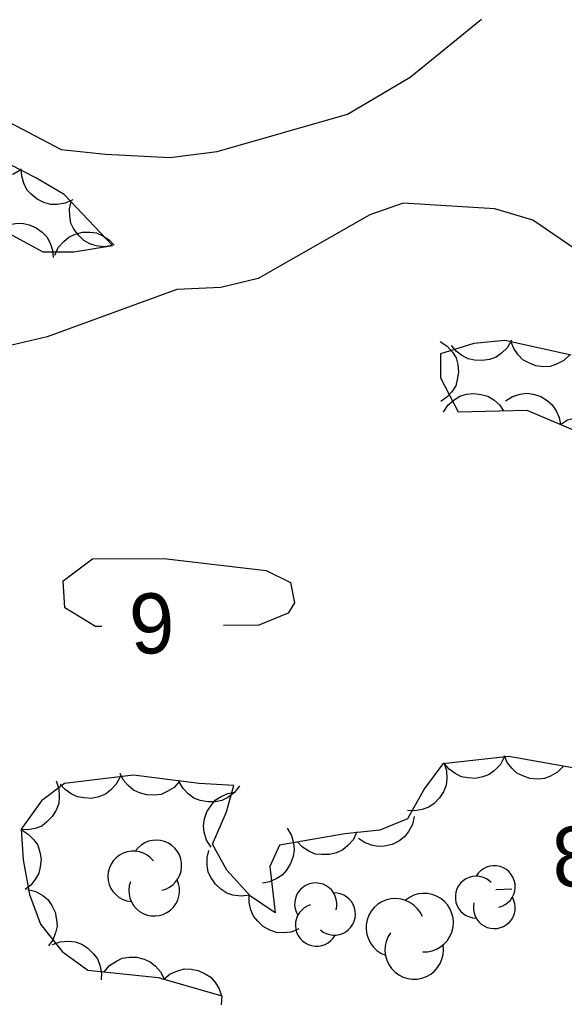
# Model space of a CAD drawing. Extents: x 336540 to 340074, y 5572036 to 5573747.
# Drawn here: x 337292.22 to 337319.42, y 5573455.83 to 5573504.68 of the extents above; entities that cross this region are included whole.
import ezdxf

# ---------------------------------------------------------------- set-up
doc = ezdxf.new("R2010")
doc.units = 0
for name, color, linetype in [('Niveau 2', 7, 'Continuous'), ('Niveau 3', 7, 'Continuous'), ('Niveau 44', 7, 'Continuous')]:
    doc.layers.add(name, color=color, linetype=linetype)

msp = doc.modelspace()

# ---------------------------------------------------------------- linework, layer by layer
at = {"layer": 'Niveau 2'}
for points in [[(337291.35, 5573499.73), (337294.3, 5573498.19), (337296.51, 5573497.96), (337299.72, 5573497.79), (337302.08, 5573498.09), (337308.59, 5573499.95), (337311.71, 5573501.8), (337315.28, 5573504.7)], [(337319.94, 5573493.22), (337317.85, 5573494.66), (337315.95, 5573495.23), (337311.36, 5573495.51), (337309.7, 5573494.92), (337304.12, 5573491.74), (337302.27, 5573491.3), (337300.06, 5573491.19), (337293.59, 5573488.83), (337287.91, 5573487.5)], [(337296.33, 5573474.35), (337296.01, 5573474.35), (337294.47, 5573475.29), (337294.4, 5573476.64), (337295.85, 5573477.74), (337299.41, 5573477.76), (337304.52, 5573477.16), (337305.74, 5573476.56), (337305.95, 5573475.54), (337305.63, 5573475.02), (337304.16, 5573474.42), (337302.4, 5573474.4)]]:
    msp.add_lwpolyline(points, dxfattribs=at)
at = {"layer": 'Niveau 3'}
msp.add_line((337316, 5573461.21), (337316.8, 5573461.25), dxfattribs=at)
at = {"layer": 'Niveau 44'}
for points in [[(337296.86, 5573493.4), (337294.44, 5573495.94), (337293.03, 5573496.78), (337288.5, 5573499.09), (337286.89, 5573499.72), (337280.21, 5573500.82), (337277.16, 5573499.26), (337279.72, 5573497.13), (337279.19, 5573495.46), (337278.56, 5573493.86), (337277.55, 5573492.42), (337278.1, 5573491.14), (337279.6, 5573490.83), (337281.33, 5573491.14), (337282.64, 5573491.72), (337283.27, 5573493.35), (337284, 5573494.85), (337285.61, 5573495.53), (337287.09, 5573495.86), (337290.29, 5573494.74), (337293.38, 5573493.08), (337294.92, 5573493.07), (337296.86, 5573493.4)], [(337292.27, 5573497.17), (337291.91, 5573496.96), (337291.51, 5573496.88), (337291.18, 5573496.85), (337290.84, 5573496.93), (337290.49, 5573497.07), (337290.19, 5573497.3), (337289.95, 5573497.52), (337289.77, 5573497.82), (337289.64, 5573498.17), (337289.6, 5573498.53)], [(337294.88, 5573495.68), (337294.5, 5573495.5), (337294.1, 5573495.44), (337293.77, 5573495.44), (337293.43, 5573495.54), (337293.1, 5573495.7), (337292.8, 5573495.95), (337292.58, 5573496.18), (337292.43, 5573496.5), (337292.32, 5573496.86), (337292.3, 5573497.22)], [(337296.86, 5573493.4), (337296.45, 5573493.33), (337296.04, 5573493.38), (337295.73, 5573493.47), (337295.43, 5573493.65), (337295.15, 5573493.9), (337294.93, 5573494.21), (337294.78, 5573494.5), (337294.72, 5573494.85), (337294.71, 5573495.22), (337294.79, 5573495.57)], [(337291.25, 5573494.22), (337291.62, 5573494.42), (337292.02, 5573494.49), (337292.35, 5573494.51), (337292.7, 5573494.43), (337293.04, 5573494.28), (337293.34, 5573494.05), (337293.57, 5573493.82), (337293.74, 5573493.51), (337293.86, 5573493.16), (337293.9, 5573492.8)], [(337293.98, 5573492.91), (337294.15, 5573493.29), (337294.42, 5573493.6), (337294.67, 5573493.81), (337294.99, 5573493.96), (337295.35, 5573494.05), (337295.73, 5573494.05), (337296.06, 5573494.02), (337296.38, 5573493.88), (337296.69, 5573493.67), (337296.94, 5573493.41)], [(337313.22, 5573488.6), (337313.57, 5573488.37), (337313.83, 5573488.06), (337314.01, 5573487.78), (337314.1, 5573487.44), (337314.13, 5573487.07), (337314.07, 5573486.69), (337313.99, 5573486.38), (337313.8, 5573486.08), (337313.55, 5573485.81), (337313.25, 5573485.6)], [(337319.76, 5573487.91), (337316.45, 5573488.64), (337314.9, 5573488.5), (337313.23, 5573487.98), (337313.24, 5573486.78), (337314.11, 5573485.08), (337317.54, 5573485.17), (337323.79, 5573482.51)], [(337316.77, 5573488.67), (337316.57, 5573488.3), (337316.27, 5573488.02), (337316.01, 5573487.82), (337315.68, 5573487.7), (337315.31, 5573487.64), (337314.93, 5573487.67), (337314.61, 5573487.73), (337314.3, 5573487.89), (337314.01, 5573488.12), (337313.78, 5573488.4)], [(337319.69, 5573487.93), (337319.39, 5573487.64), (337319.02, 5573487.46), (337318.71, 5573487.35), (337318.36, 5573487.33), (337317.99, 5573487.38), (337317.64, 5573487.53), (337317.35, 5573487.68), (337317.11, 5573487.93), (337316.89, 5573488.24), (337316.76, 5573488.57)], [(337313.38, 5573485.06), (337313.6, 5573485.41), (337313.91, 5573485.68), (337314.19, 5573485.86), (337314.53, 5573485.96), (337314.89, 5573486), (337315.27, 5573485.94), (337315.59, 5573485.86), (337315.89, 5573485.68), (337316.17, 5573485.43), (337316.38, 5573485.14)], [(337316.47, 5573485.63), (337316.82, 5573485.85), (337317.21, 5573485.96), (337317.54, 5573486.01), (337317.88, 5573485.96), (337318.24, 5573485.85), (337318.56, 5573485.64), (337318.81, 5573485.44), (337319.01, 5573485.14), (337319.16, 5573484.8), (337319.23, 5573484.45)], [(337319.23, 5573484.45), (337319.58, 5573484.68), (337319.97, 5573484.79), (337320.3, 5573484.84), (337320.64, 5573484.79), (337321, 5573484.67), (337321.32, 5573484.47), (337321.57, 5573484.26), (337321.77, 5573483.97), (337321.92, 5573483.63), (337321.99, 5573483.28)], [(337319.93, 5573467.28), (337316.64, 5573467.86), (337313.35, 5573467.49), (337312.43, 5573466.27), (337311.59, 5573464.74), (337310.2, 5573464.19), (337308.46, 5573464), (337305.19, 5573463.44), (337304.71, 5573462.37), (337304.98, 5573460.05), (337303.74, 5573460.89), (337302.56, 5573462.18), (337301.84, 5573463.48), (337302.54, 5573465.09), (337302.91, 5573466.41), (337301.19, 5573466.51), (337297.9, 5573466.93), (337294.46, 5573466.51), (337293.31, 5573465.64), (337292.29, 5573464.24), (337292.39, 5573462.7), (337292.71, 5573460.97), (337293.26, 5573459.49), (337294.34, 5573458.12), (337295.63, 5573457.18), (337299.13, 5573456.82), (337302.31, 5573455.9), (337302.23, 5573454.76)], [(337316.41, 5573467.83), (337316.22, 5573467.46), (337315.93, 5573467.17), (337315.67, 5573466.97), (337315.35, 5573466.85), (337314.98, 5573466.77), (337314.6, 5573466.79), (337314.28, 5573466.85), (337313.97, 5573467.01), (337313.67, 5573467.23), (337313.43, 5573467.5)], [(337319.37, 5573467.38), (337319.08, 5573467.08), (337318.72, 5573466.88), (337318.42, 5573466.76), (337318.07, 5573466.73), (337317.7, 5573466.76), (337317.34, 5573466.89), (337317.04, 5573467.03), (337316.79, 5573467.28), (337316.56, 5573467.57), (337316.42, 5573467.9)], [(337313.4, 5573467.56), (337313.54, 5573467.16), (337313.55, 5573466.75), (337313.52, 5573466.43), (337313.38, 5573466.1), (337313.19, 5573465.79), (337312.91, 5573465.52), (337312.65, 5573465.33), (337312.32, 5573465.21), (337311.95, 5573465.14), (337311.59, 5573465.16)], [(337297.23, 5573466.85), (337297.04, 5573466.48), (337296.76, 5573466.18), (337296.5, 5573465.98), (337296.17, 5573465.85), (337295.81, 5573465.77), (337295.43, 5573465.79), (337295.11, 5573465.84), (337294.79, 5573466), (337294.49, 5573466.21), (337294.25, 5573466.48)], [(337300.21, 5573466.64), (337299.93, 5573466.32), (337299.59, 5573466.11), (337299.28, 5573465.97), (337298.94, 5573465.93), (337298.57, 5573465.94), (337298.2, 5573466.05), (337297.9, 5573466.18), (337297.63, 5573466.41), (337297.39, 5573466.69), (337297.23, 5573467.02)], [(337294.04, 5573466.64), (337294.18, 5573466.24), (337294.2, 5573465.84), (337294.17, 5573465.51), (337294.04, 5573465.18), (337293.85, 5573464.86), (337293.58, 5573464.6), (337293.32, 5573464.39), (337292.99, 5573464.27), (337292.63, 5573464.2), (337292.27, 5573464.21)], [(337303.2, 5573466.39), (337302.94, 5573466.06), (337302.61, 5573465.82), (337302.32, 5573465.67), (337301.98, 5573465.6), (337301.61, 5573465.59), (337301.23, 5573465.67), (337300.92, 5573465.78), (337300.64, 5573465.99), (337300.39, 5573466.26), (337300.2, 5573466.57)], [(337301.78, 5573463.33), (337301.55, 5573463.69), (337301.44, 5573464.08), (337301.4, 5573464.4), (337301.45, 5573464.75), (337301.57, 5573465.1), (337301.78, 5573465.42), (337301.98, 5573465.68), (337302.28, 5573465.87), (337302.62, 5573466.02), (337302.97, 5573466.08)], [(337311.92, 5573464.87), (337311.83, 5573464.46), (337311.63, 5573464.11), (337311.43, 5573463.85), (337311.15, 5573463.64), (337310.82, 5573463.47), (337310.44, 5573463.39), (337310.12, 5573463.36), (337309.78, 5573463.43), (337309.43, 5573463.56), (337309.13, 5573463.77)], [(337292.29, 5573464.21), (337292.65, 5573463.99), (337292.93, 5573463.7), (337293.12, 5573463.43), (337293.23, 5573463.09), (337293.29, 5573462.73), (337293.25, 5573462.35), (337293.18, 5573462.03), (337293, 5573461.72), (337292.77, 5573461.43), (337292.49, 5573461.21)], [(337305.57, 5573464.28), (337305.79, 5573463.92), (337305.89, 5573463.53), (337305.93, 5573463.2), (337305.87, 5573462.86), (337305.75, 5573462.51), (337305.54, 5573462.19), (337305.33, 5573461.94), (337305.03, 5573461.75), (337304.69, 5573461.6), (337304.34, 5573461.54)], [(337309.05, 5573464.1), (337308.88, 5573463.72), (337308.61, 5573463.42), (337308.36, 5573463.2), (337308.04, 5573463.05), (337307.69, 5573462.96), (337307.3, 5573462.96), (337306.98, 5573462.99), (337306.66, 5573463.13), (337306.35, 5573463.34), (337306.1, 5573463.6)], [(337303.69, 5573460.94), (337303.28, 5573460.88), (337302.87, 5573460.94), (337302.56, 5573461.04), (337302.26, 5573461.23), (337301.99, 5573461.48), (337301.78, 5573461.8), (337301.63, 5573462.09), (337301.58, 5573462.44), (337301.58, 5573462.81), (337301.66, 5573463.16)], [(337292.62, 5573461.22), (337293.02, 5573461.12), (337293.37, 5573460.92), (337293.63, 5573460.71), (337293.83, 5573460.42), (337293.99, 5573460.09), (337294.06, 5573459.71), (337294.09, 5573459.39), (337294.01, 5573459.05), (337293.87, 5573458.7), (337293.66, 5573458.41)], [(337306.16, 5573459.25), (337305.77, 5573459.09), (337305.37, 5573459.06), (337305.04, 5573459.07), (337304.71, 5573459.19), (337304.38, 5573459.37), (337304.11, 5573459.64), (337303.9, 5573459.88), (337303.76, 5573460.21), (337303.68, 5573460.57), (337303.68, 5573460.93)], [(337293.86, 5573458.47), (337294.25, 5573458.61), (337294.66, 5573458.63), (337294.99, 5573458.6), (337295.32, 5573458.48), (337295.63, 5573458.29), (337295.9, 5573458.01), (337296.1, 5573457.76), (337296.23, 5573457.43), (337296.3, 5573457.06), (337296.29, 5573456.7)], [(337296.44, 5573457.1), (337296.71, 5573457.42), (337297.05, 5573457.64), (337297.34, 5573457.78), (337297.69, 5573457.84), (337298.06, 5573457.83), (337298.43, 5573457.73), (337298.73, 5573457.61), (337299.01, 5573457.39), (337299.25, 5573457.11), (337299.42, 5573456.79)], [(337299.41, 5573456.74), (337299.73, 5573457.01), (337300.11, 5573457.16), (337300.43, 5573457.25), (337300.78, 5573457.24), (337301.14, 5573457.17), (337301.49, 5573457), (337301.76, 5573456.83), (337301.99, 5573456.56), (337302.18, 5573456.25), (337302.29, 5573455.9)]]:
    msp.add_lwpolyline(points, dxfattribs=at)
for centre, radius, start, end in [((337299.04, 5573462.418), 1.268, 282.3393, 145.0237), ((337297.894, 5573461.874), 1.268, 37.6716, 265.1287), ((337315.917, 5573461.357), 1.046, 282.2692, 149.7263), ((337298.935, 5573461.161), 1.268, 159.5178, 25.2064), ((337307.001, 5573460.489), 1.055, 344.1801, 211.6372), ((337315.017, 5573460.834), 1.046, 44.1154, 269.804), ((337307.932, 5573459.992), 1.055, 228.8478, 91.5321), ((337312.419, 5573459.563), 1.461, 267.0399, 129.7242), ((337310.981, 5573459.307), 1.461, 22.3722, 249.8293), ((337315.917, 5573460.311), 1.046, 166.9369, 29.6212), ((337307.039, 5573459.439), 1.055, 106.0263, 331.7149), ((337311.921, 5573458.198), 1.461, 144.2184, 9.907)]:
    msp.add_arc(centre, radius, start, end, dxfattribs=at)

# ---------------------------------------------------------------- texts
at = {"layer": 'Niveau 2'}
msp.add_text('9', height=3, rotation=3.4971, dxfattribs=at).set_placement((337297.8, 5573472.95))
at = {"layer": 'Niveau 3'}
msp.add_text('8,5    ', height=3, rotation=2.7712, dxfattribs=at).set_placement((337318.88, 5573461.31))

doc.saveas('drawing.dxf')
